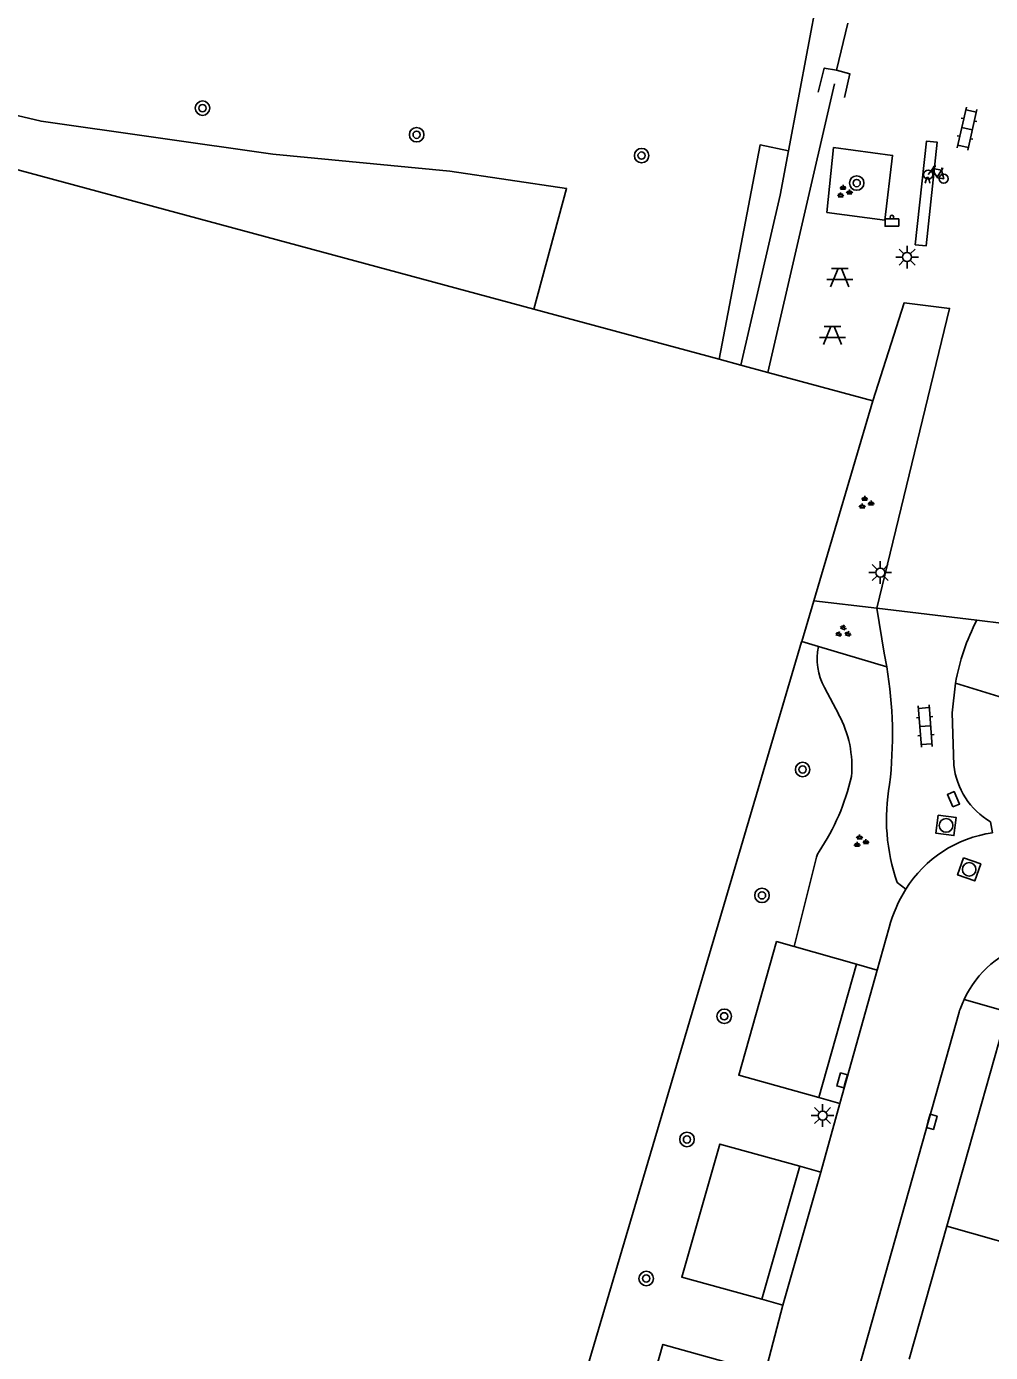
# Model space of a CAD drawing. Extents: x 132994 to 136000, y 393499 to 395512.
# Drawn here: x 134032.8 to 134086, y 394727.5 to 394800.7 of the extents above; entities that cross this region are included whole.
import ezdxf

# ---------------------------------------------------------------- set-up
doc = ezdxf.new("R2010")
doc.units = 0
for name, color, linetype in [('bs-afsc-hekwerk laag', 7, 'Continuous'), ('bs-afsc-poort', 7, 'Continuous'), ('gg-afsc-hekwerk', 7, 'Continuous'), ('gg-afsc-muur', 7, 'Continuous'), ('gg-bbg-hoofdgebouw', 7, 'Continuous'), ('gg-knt-verharding', 7, 'Continuous'), ('gg-knt-verharding nz', 7, 'Continuous'), ('gt-grn-groengrens', 7, 'Continuous'), ('gt-grn-weggrens', 7, 'Continuous'), ('gt-symb-afvalbak', 7, 'Continuous'), ('gt-symb-boom', 7, 'Continuous'), ('gt-symb-fietsenrek', 7, 'Continuous'), ('gt-symb-groenvak', 7, 'Continuous'), ('gt-symb-klinker verharding', 7, 'Continuous'), ('gt-symb-kolk', 7, 'Continuous'), ('gt-symb-kolk center center', 7, 'Continuous'), ('gt-symb-lichtmast', 7, 'Continuous'), ('gt-symb-picknicktafel', 7, 'Continuous'), ('gt-symb-rioolschacht', 7, 'Continuous')]:
    doc.layers.add(name, color=color, linetype=linetype)

# ---------------------------------------------------------------- blocks, each defined once
blk = doc.blocks.new('gt0-BOOM')
at = {"layer": 'gt-symb-boom'}
for radius in [0.4, 0.2]:
    blk.add_circle((0, 0), radius, dxfattribs=at)
blk = doc.blocks.new('gt0-ABAK')
at = {"layer": 'gt-symb-afvalbak'}
blk.add_lwpolyline([(0.375, -0.5), (-0.375, -0.5), (-0.375, -0.1), (0.375, -0.1)], close=True, dxfattribs=at)
blk.add_circle((0, 0), 0.1, dxfattribs=at)
blk = doc.blocks.new('gt0-LMAST')
at = {"layer": 'gt-symb-lichtmast'}
for p, q in [((-0.182, 0.173), (-0.447, 0.438)), ((-0.005, 0.246), (-0.005, 0.621)), ((0.172, 0.173), (0.437, 0.438)), ((-0.255, -0.004), (-0.63, -0.004)), ((-0.182, -0.181), (-0.447, -0.446)), ((-0.005, -0.254), (-0.005, -0.629)), ((0.437, -0.446), (0.172, -0.181)), ((0.245, -0.004), (0.62, -0.004))]:
    blk.add_line(p, q, dxfattribs=at)
blk.add_circle((-0.005, -0.004), 0.25, dxfattribs=at)
blk = doc.blocks.new('gt0-FREK')
at = {"layer": 'gt-symb-fietsenrek'}
for p, q in [((0.259, 0.762), (0.294, 0.823)), ((0.54, 0.335), (0.259, 0.762)), ((0.294, 0.823), (0.767, 0.714)), ((0.757, 0.841), (0.866, 0.816)), ((0.767, 0.714), (0.84, 0.822)), ((0.767, 0.714), (0.54, 0.335)), ((0.895, 0.252), (0.767, 0.714))]:
    blk.add_line(p, q, dxfattribs=at)
for points in [[(0.036, 0.476), (0.228, 0.708), (0.259, 0.762)], [(0.294, 0.823), (0.36, 0.937), (0.452, 0.935)], [(-0.124, 0), (-0.047, 0.312), (0.053, 0.312), (0.12, 0)], [(0.54, 0.335), (0.555, 0.305), (0.895, 0.252)]]:
    blk.add_lwpolyline(points, dxfattribs=at)
for centre in [(0.036, 0.476), (0.895, 0.252)]:
    blk.add_circle(centre, 0.252, dxfattribs=at)
blk = doc.blocks.new('gt0-KL1')
at = {"layer": 'gt-symb-klinker verharding'}
for p, q in [((-1.15, 0.3), (1.15, 0.3)), ((-1, -0.3), (-1, 0.3)), ((-0.5, 0.3), (-0.5, 0.45)), ((0, -0.3), (0, 0.3)), ((0.5, 0.3), (0.5, 0.45)), ((1, -0.3), (1, 0.3)), ((-1.15, -0.3), (1.15, -0.3)), ((-0.5, -0.45), (-0.5, -0.3)), ((0.5, -0.45), (0.5, -0.3))]:
    blk.add_line(p, q, dxfattribs=at)
blk = doc.blocks.new('gt0-GRVAK')
at = {"layer": 'gt-symb-groenvak'}
for p, q in [((-0.11, 0.189), (-0.228, 0.24)), ((-0.182, 0.153), (0.088, 0.153)), ((-0.091, 0.211), (-0.156, 0.322)), ((-0.047, 0.214), (-0.047, 0.393)), ((-0.004, 0.211), (0.061, 0.322)), ((0.015, 0.189), (0.133, 0.24)), ((0.262, -0.052), (0.197, 0.059)), ((0.305, -0.049), (0.305, 0.13)), ((0.349, -0.052), (0.414, 0.059)), ((-0.245, -0.228), (-0.363, -0.177)), ((-0.318, -0.264), (-0.047, -0.264)), ((-0.226, -0.206), (-0.291, -0.095)), ((-0.183, -0.203), (-0.183, -0.024)), ((-0.139, -0.206), (-0.074, -0.095)), ((-0.12, -0.228), (-0.002, -0.177)), ((0.243, -0.074), (0.125, -0.023)), ((0.17, -0.11), (0.441, -0.11)), ((0.368, -0.074), (0.486, -0.023))]:
    blk.add_line(p, q, dxfattribs=at)
blk = doc.blocks.new('gt0-PT')
at = {"layer": 'gt-symb-picknicktafel'}
for p, q in [((-0.711, 0), (0.711, 0)), ((-0.098, 0.605), (-0.505, -0.401)), ((-0.462, 0.605), (0.462, 0.605)), ((0.092, 0.605), (0.505, -0.401))]:
    blk.add_line(p, q, dxfattribs=at)
blk = doc.blocks.new('gt0-RS')
at = {"layer": 'gt-symb-rioolschacht'}
blk.add_lwpolyline([(-0.5, -0.5), (0.5, -0.5), (0.5, 0.5), (-0.5, 0.5)], close=True, dxfattribs=at)
blk.add_circle((0, 0), 0.375, dxfattribs=at)
blk = doc.blocks.new('gt0-KOLKCC')
at = {"layer": 'gt-symb-kolk center center'}
blk.add_lwpolyline([(-0.375, 0.2), (0.375, 0.2), (0.375, -0.2), (-0.375, -0.2)], close=True, dxfattribs=at)
blk = doc.blocks.new('gt0-KOLK')
at = {"layer": 'gt-symb-kolk'}
blk.add_lwpolyline([(0, 0), (0.375, 0), (0.375, 0.4), (-0.375, 0.4), (-0.375, 0), (0, 0)], dxfattribs=at)

msp = doc.modelspace()

# ---------------------------------------------------------------- linework, layer by layer
at = {"layer": 'bs-afsc-hekwerk laag'}
for p, q in [((134078.152, 394800.853), (134077.537, 394798.255)), ((134073.737, 394781.57), (134077.418, 394797.499))]:
    msp.add_line(p, q, dxfattribs=at)
for points in [[(134077.537, 394798.255), (134076.85, 394798.373), (134076.513, 394797.048)], [(134077.976, 394796.745), (134078.263, 394798.064), (134077.537, 394798.255)]]:
    msp.add_lwpolyline(points, dxfattribs=at)
at = {"layer": 'bs-afsc-poort'}
msp.add_line((134085.274, 394767.905), (134079.759, 394768.554), dxfattribs=at)
at = {"layer": 'gg-afsc-hekwerk'}
for p, q in [((134060.822, 394785.062), (134000, 394801.506)), ((134071.043, 394782.299), (134060.822, 394785.062)), ((134072.256, 394781.971), (134071.043, 394782.299)), ((134073.737, 394781.57), (134072.256, 394781.971)), ((134079.526, 394780.005), (134073.737, 394781.57)), ((134076.268, 394768.965), (134079.526, 394780.005)), ((134075.607, 394766.727), (134076.268, 394768.965)), ((134076.268, 394768.965), (134079.759, 394768.554)), ((134079.759, 394768.554), (134085.274, 394767.905)), ((134085.274, 394767.905), (134086.764, 394767.72)), ((134070.991, 394751.088), (134075.598, 394766.696)), ((134075.598, 394766.696), (134075.607, 394766.727)), ((134048.236, 394673.995), (134070.991, 394751.088))]:
    msp.add_line(p, q, dxfattribs=at)
at = {"layer": 'gg-afsc-muur'}
msp.add_line((134081.536, 394727.094), (134083.613, 394734.436), dxfattribs=at)
at = {"layer": 'gg-bbg-hoofdgebouw'}
for p, q in [((134084.57, 394737.817), (134086.962, 394746.271)), ((134083.613, 394734.436), (134084.57, 394737.817))]:
    msp.add_line(p, q, dxfattribs=at)
msp.add_lwpolyline([(134083.613, 394734.436), (134089.194, 394732.857), (134090.15, 394736.235)], dxfattribs=at)
at = {"layer": 'gg-knt-verharding'}
for p, q in [((134074.876, 394793.816), (134076.903, 394804.609)), ((134086.027, 394756.763), (134086.143, 394756.156)), ((134081.353, 394753.041), (134080.874, 394753.422)), ((134080.431, 394750.938), (134079.78, 394748.579)), ((134075.193, 394749.877), (134078.625, 394748.905)), ((134079.78, 394748.579), (134078.625, 394748.905)), ((134070.097, 394695.851), (134084.293, 394746.251)), ((134076.55, 394741.544), (134077.705, 394741.219)), ((134077.705, 394741.219), (134076.668, 394737.426)), ((134076.668, 394737.426), (134075.511, 394737.747)), ((134073.41, 394730.407), (134074.567, 394730.086)), ((134074.567, 394730.086), (134073.597, 394726.338))]:
    msp.add_line(p, q, dxfattribs=at)
for points in [[(134072.256, 394781.971), (134074.414, 394791.354), (134074.876, 394793.816)], [(134080.198, 394789.981), (134076.995, 394790.407), (134077.371, 394793.984), (134080.623, 394793.553), (134080.198, 394789.981)], [(134079.759, 394768.554), (134083.772, 394785.111), (134081.268, 394785.418), (134079.526, 394780.005)], [(134079.759, 394768.554), (134080.163, 394766.082), (134080.305, 394765.314)], [(134084.101, 394764.421), (134083.911, 394762.782), (134083.998, 394759.89)], [(134076.55, 394741.544), (134072.133, 394742.784), (134074.217, 394750.153), (134075.193, 394749.877)], [(134075.511, 394737.747), (134071.084, 394738.976), (134068.983, 394731.635), (134073.41, 394730.407)], [(134072.44, 394726.66), (134067.945, 394727.913), (134065.859, 394720.532), (134070.256, 394719.306)]]:
    msp.add_lwpolyline(points, dxfattribs=at)
for centre, radius, start, end in [((134096.141, 394762.307), 12.225, 152.74485, 170.04025), ((134057.594, 394761.534), 23.023, 353.23391, 9.44858), ((134088.202, 394760.396), 4.234, 186.86205, 239.09418), ((134090.948, 394756.916), 10.663, 169.70278, 199.1287), ((134087.079, 394749.477), 6.744, 97.97382, 148.09914), ((134087.998, 394748.874), 7.843, 147.90912, 164.74354), ((134089.893, 394744.451), 5.882, 106.74006, 154.77402), ((134089.866, 394744.46), 5.854, 154.74222, 162.1869)]:
    msp.add_arc(centre, radius, start, end, dxfattribs=at)
at = {"layer": 'gg-knt-verharding nz'}
for p, q in [((134078.625, 394748.905), (134076.55, 394741.544)), ((134075.511, 394737.747), (134073.41, 394730.407))]:
    msp.add_line(p, q, dxfattribs=at)
msp.add_lwpolyline([(134081.875, 394788.621), (134082.472, 394788.557), (134083.093, 394794.282), (134082.497, 394794.347), (134081.875, 394788.621)], dxfattribs=at)
at = {"layer": 'gt-grn-groengrens'}
for p, q in [((134076.531, 394766.449), (134075.607, 394766.727)), ((134080.305, 394765.314), (134076.531, 394766.449)), ((134076.874, 394764.175), (134077.648, 394762.699)), ((134084.101, 394764.421), (134092.881, 394761.71))]:
    msp.add_line(p, q, dxfattribs=at)
for points in [[(133974.93, 394810.763), (134016.43, 394799.488), (134033.621, 394795.44), (134046.425, 394793.616), (134056.186, 394792.685), (134062.626, 394791.738), (134060.822, 394785.062)], [(134074.876, 394793.816), (134073.309, 394794.138), (134071.043, 394782.299)], [(134075.193, 394749.877), (134076.427, 394754.816), (134076.484, 394754.98), (134076.568, 394755.132)]]:
    msp.add_lwpolyline(points, dxfattribs=at)
for centre, radius, start, end in [((134079.667, 394765.759), 3.211, 167.59646, 209.5587), ((134072.374, 394759.831), 6.003, 354.53052, 28.53741), ((134066.408, 394761.967), 12.245, 326.06861, 347.22292)]:
    msp.add_arc(centre, radius, start, end, dxfattribs=at)
at = {"layer": 'gt-grn-weggrens'}
for p, q in [((134079.78, 394748.579), (134077.705, 394741.219)), ((134086.962, 394746.271), (134084.572, 394746.958)), ((134076.668, 394737.426), (134074.567, 394730.086))]:
    msp.add_line(p, q, dxfattribs=at)

# ---------------------------------------------------------------- block references
at = {"layer": 'gt-symb-afvalbak'}
msp.add_blockref('gt0-ABAK', (134080.587, 394790.148), dxfattribs=at)
at = {"layer": 'gt-symb-boom'}
for p in [(134042.536, 394796.165), (134054.355, 394794.698), (134066.77, 394793.546), (134078.643, 394792.03), (134075.657, 394759.652), (134073.416, 394752.706), (134071.331, 394746.029)]:
    msp.add_blockref('gt0-BOOM', p, dxfattribs=at)
at = {"layer": 'gt-symb-boom', "rotation": 73.68480675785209}
for p in [(134069.276, 394739.23), (134067.027, 394731.552)]:
    msp.add_blockref('gt0-BOOM', p, dxfattribs=at)
at = {"layer": 'gt-symb-fietsenrek'}
msp.add_blockref('gt0-FREK', (134082.553, 394792.019), dxfattribs=at)
at = {"layer": 'gt-symb-groenvak'}
for p in [(134077.938, 394791.541), (134079.131, 394774.368), (134078.849, 394755.679)]:
    msp.add_blockref('gt0-GRVAK', p, dxfattribs=at)
at = {"layer": 'gt-symb-groenvak', "rotation": -16.73216022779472}
msp.add_blockref('gt0-GRVAK', (134077.881, 394767.25), dxfattribs=at)
at = {"layer": 'gt-symb-klinker verharding'}
for p, rotation in [((134084.733, 394795.031), -102.77124256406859), ((134082.426, 394762.049), 94.24486205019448)]:
    msp.add_blockref('gt0-KL1', p, dxfattribs=dict(at, rotation=rotation))
at = {"layer": 'gt-symb-kolk'}
for p, rotation in [((134078.033, 394742.433), 74.15691788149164), ((134082.597, 394740.257), -105.66210634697)]:
    msp.add_blockref('gt0-KOLK', p, dxfattribs=dict(at, rotation=rotation))
at = {"layer": 'gt-symb-kolk center center', "rotation": 113.77047581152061}
msp.add_blockref('gt0-KOLKCC', (134083.988, 394758.008), dxfattribs=at)
at = {"layer": 'gt-symb-lichtmast'}
for p in [(134081.428, 394787.949), (134079.949, 394770.528), (134076.766, 394740.551)]:
    msp.add_blockref('gt0-LMAST', p, dxfattribs=at)
at = {"layer": 'gt-symb-picknicktafel'}
for p in [(134077.71, 394786.71), (134077.308, 394783.512)]:
    msp.add_blockref('gt0-PT', p, dxfattribs=at)
at = {"layer": 'gt-symb-rioolschacht'}
for p, rotation in [((134083.578, 394756.565), -97.46597406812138), ((134084.852, 394754.139), -109.39552832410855)]:
    msp.add_blockref('gt0-RS', p, dxfattribs=dict(at, rotation=rotation))

doc.saveas('drawing.dxf')
